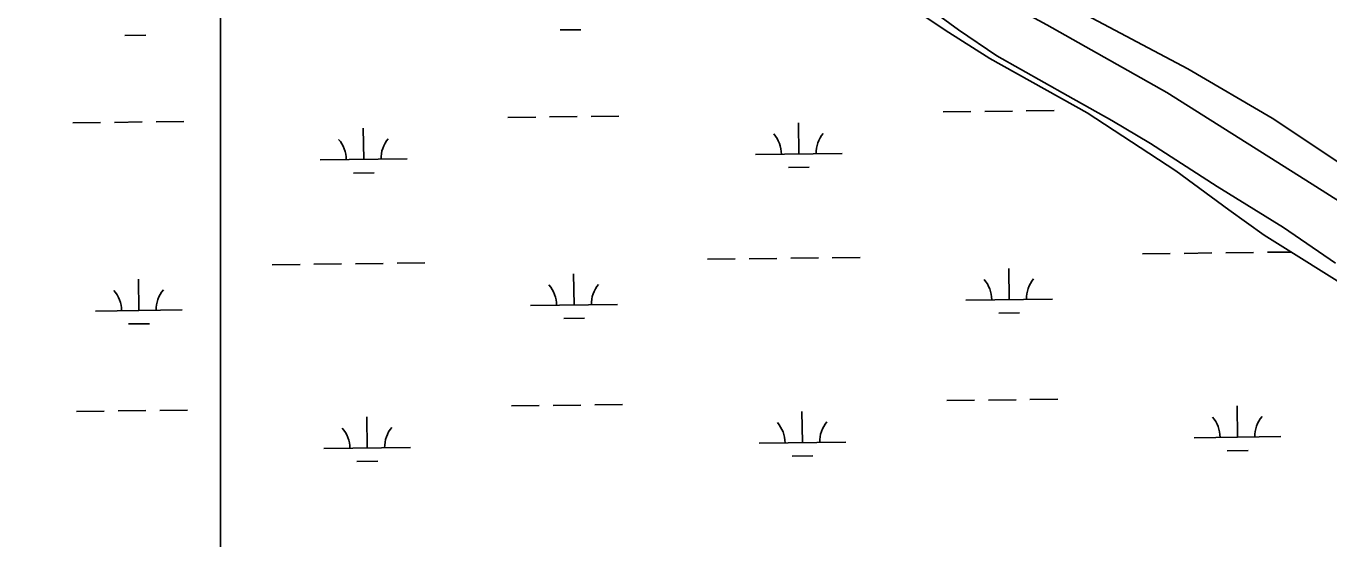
# Model space of a CAD drawing. Extents: x 3715084 to 3753216, y 488173 to 513963.
# Drawn here: x 3720664 to 3722166, y 495219 to 495811 of the extents above; entities that cross this region are included whole.
import ezdxf

# ---------------------------------------------------------------- set-up
doc = ezdxf.new("R2010")
doc.units = 0
for name, color, linetype in [('V-LEVE-TOET', 7, 'Continuous'), ('V-TOPO-SHOR', 7, 'Continuous'), ('V-WETL-SWMP', 7, 'Continuous')]:
    doc.layers.add(name, color=color, linetype=linetype)

msp = doc.modelspace()

# ---------------------------------------------------------------- linework, layer by layer
at = {"layer": 'V-LEVE-TOET'}
for points in [[(3722309.9, 495524.9), (3722147, 495628.5), (3721979.2, 495734), (3721840.8, 495812.1), (3721790.6, 495839.4), (3721745.2, 495872.6), (3721711.9, 495900.5), (3721688, 495925), (3721659.6, 495956.9), (3721624.3, 496000.3), (3721552.2, 496089.5), (3721475.3, 496180.2), (3721407.8, 496258.8), (3721352, 496318.6), (3721323.6, 496344.1), (3721270.4, 496387.9), (3721204.9, 496437.4), (3721136.6, 496484.9), (3721049.3, 496541.5), (3720983.5, 496578.9), (3720906.4, 496626.8), (3720832.3, 496671.9), (3720750.9, 496717.9), (3720657.3, 496764.2)], [(3721693.5, 495839.6), (3721738.9, 495806.5), (3721783.3, 495776.2), (3721865.2, 495730.3), (3721915.9, 495702), (3721960.7, 495675.2), (3722037.3, 495625.8), (3722113.9, 495578.3), (3722173.9, 495537.5)]]:
    msp.add_lwpolyline(points, dxfattribs=at)
at = {"layer": 'V-TOPO-SHOR'}
msp.add_lwpolyline([(3723777.7, 494653.7), (3723581.8, 494773), (3723375.4, 494891.2), (3723192.5, 494982), (3723026.6, 495074.7), (3722844.1, 495193), (3722674.4, 495314.9), (3722494.2, 495442), (3722305.3, 495568.4), (3722101, 495704.7), (3722003.7, 495761.2), (3721873.5, 495830.2), (3721763.8, 495901.2), (3721742.1, 495918.6), (3721713.9, 495944), (3721626.2, 496038), (3721534.2, 496152.3), (3721432.8, 496279.9), (3721358.1, 496358.8), (3721332.2, 496381.4), (3721291.7, 496415.5), (3721155.4, 496521.3), (3721052.1, 496586.5), (3721002.1, 496612.6)], dxfattribs=at)
at = {"layer": 'V-WETL-SWMP'}
for p, q in [((3720888, 496556.5), (3720888, 495057.6)), ((3720888, 495057.6), (3720888, 496556.5)), ((3721723.7, 495806), (3721678.2, 495836.5)), ((3721279.6, 495806.2), (3721303.6, 495806.5)), ((3721775.4, 495773.1), (3721723.7, 495806)), ((3720777.7, 495799.9), (3720801.7, 495800.2)), ((3721887.5, 495710.5), (3721775.4, 495773.1)), ((3720813.6, 495700.3), (3720845.6, 495700.7)), ((3721219.4, 495705.4), (3721251.4, 495705.8)), ((3721267.4, 495706), (3721299.4, 495706.4)), ((3721315.4, 495706.6), (3721347.4, 495707)), ((3721721.3, 495711.7), (3721753.3, 495712.1)), ((3721769.3, 495712.3), (3721801.3, 495712.7)), ((3721817.3, 495712.9), (3721849.3, 495713.3)), ((3721989.9, 495643.7), (3721887.5, 495710.5)), ((3720717.6, 495699.1), (3720749.6, 495699.5)), ((3720765.6, 495699.7), (3720797.6, 495700.1)), ((3721053, 495656.9), (3721052.5, 495692.9)), ((3721554.8, 495663.2), (3721554.4, 495699.2)), ((3721003, 495656.3), (3721103, 495657.5)), ((3721504.8, 495662.6), (3721604.8, 495663.8)), ((3721041.2, 495641.3), (3721065.2, 495641.6)), ((3721543, 495647.6), (3721567, 495647.9)), ((3722051, 495598.9), (3721989.9, 495643.7)), ((3722091.8, 495569.5), (3722051, 495598.9)), ((3722269, 495458.6), (3722091.8, 495569.5)), ((3720947.6, 495535.5), (3720979.6, 495535.9)), ((3720995.6, 495536.1), (3721027.6, 495536.5)), ((3721043.6, 495536.7), (3721075.6, 495537.1)), ((3721091.6, 495537.3), (3721123.6, 495537.7)), ((3721449.5, 495541.8), (3721481.5, 495542.2)), ((3721497.5, 495542.4), (3721529.5, 495542.8)), ((3721545.5, 495543), (3721577.5, 495543.4)), ((3721593.5, 495543.6), (3721625.5, 495544)), ((3721951.4, 495548.1), (3721983.4, 495548.5)), ((3721999.4, 495548.7), (3722031.4, 495549.1)), ((3722047.4, 495549.3), (3722079.4, 495549.7)), ((3722095.4, 495549.9), (3722122.7, 495550.2)), ((3721295.6, 495489.1), (3721295.1, 495525.1)), ((3721797.4, 495495.4), (3721797, 495531.4)), ((3720793.7, 495482.8), (3720793.3, 495518.8)), ((3721747.4, 495494.8), (3721847.4, 495496)), ((3720743.7, 495482.2), (3720843.7, 495483.5)), ((3721245.6, 495488.5), (3721345.6, 495489.7)), ((3721785.6, 495479.8), (3721809.6, 495480.1)), ((3720781.9, 495467.3), (3720805.9, 495467.6)), ((3721283.8, 495473.5), (3721307.8, 495473.8)), ((3721223.6, 495372.8), (3721255.6, 495373.2)), ((3721271.6, 495373.4), (3721303.6, 495373.8)), ((3721319.6, 495374), (3721351.6, 495374.4)), ((3721725.5, 495379), (3721757.5, 495379.4)), ((3721773.5, 495379.6), (3721805.5, 495380)), ((3721821.5, 495380.2), (3721853.5, 495380.6)), ((3722060.9, 495336.8), (3722060.4, 495372.8)), ((3720721.7, 495366.5), (3720753.7, 495366.9)), ((3720769.7, 495367.1), (3720801.7, 495367.5)), ((3720817.7, 495367.7), (3720849.7, 495368.1)), ((3721057.1, 495324.3), (3721056.7, 495360.3)), ((3721559, 495330.5), (3721558.5, 495366.5)), ((3721007.1, 495323.6), (3721107.1, 495324.9)), ((3721509, 495329.9), (3721609, 495331.2)), ((3722010.9, 495336.2), (3722110.9, 495337.4)), ((3721547.2, 495314.9), (3721571.2, 495315.2)), ((3722049.1, 495321.2), (3722073.1, 495321.5)), ((3721045.3, 495308.7), (3721069.3, 495309))]:
    msp.add_line(p, q, dxfattribs=at)
for centre, start, end in [((3721499.6, 495663), 359.9442, 41.4878), ((3721610.1, 495664.3), 139.9442, 181.4878), ((3720997.7, 495656.7), 359.9442, 41.4878), ((3721108.2, 495658.1), 139.9442, 181.4878), ((3720738.5, 495482.6), 359.9442, 41.4878), ((3720848.9, 495484), 139.9442, 181.4878), ((3721240.3, 495488.9), 359.9442, 41.4878), ((3721350.8, 495490.3), 139.9442, 181.4878), ((3721742.2, 495495.2), 359.9442, 41.4878), ((3721852.7, 495496.5), 139.9442, 181.4878), ((3722005.6, 495336.6), 359.9442, 41.4878), ((3722116.1, 495338), 139.9442, 181.4878), ((3721001.9, 495324), 359.9442, 41.4878), ((3721112.4, 495325.4), 139.9442, 181.4878), ((3721503.8, 495330.3), 359.9442, 41.4878), ((3721614.2, 495331.7), 139.9442, 181.4878)]:
    msp.add_arc(centre, 35.2, start, end, dxfattribs=at)

doc.saveas('drawing.dxf')
